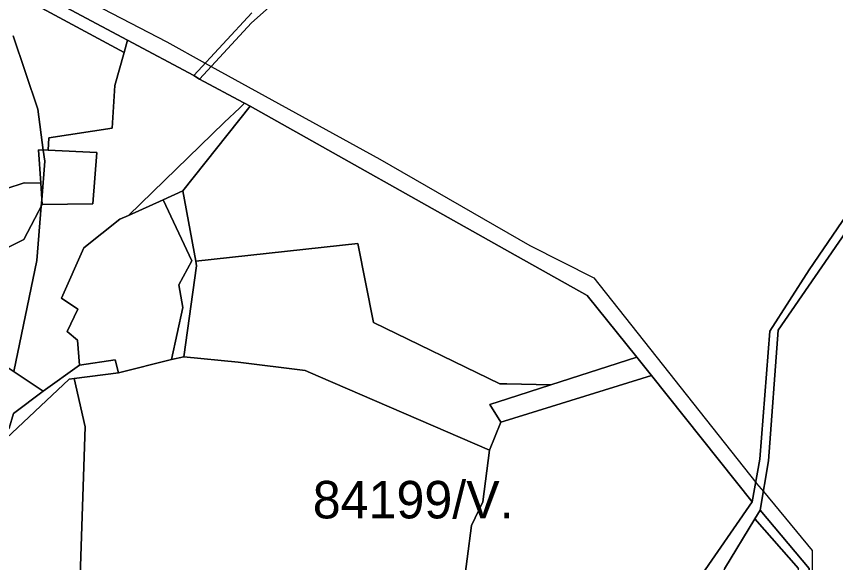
# Model space of a CAD drawing. Extents: x -477304 to -465429, y -1159113 to -1149210.
# Drawn here: x -474893.9 to -474566.3, y -1156973.5 to -1156755 of the extents above; entities that cross this region are included whole.
import ezdxf

# ---------------------------------------------------------------- set-up
doc = ezdxf.new("R2010")
doc.units = 0
for name, color, linetype in [('BPEJ_s', 7, 'Continuous'), ('ostatni_s', 7, 'Continuous'), ('PUPFL_s', 7, 'Continuous'), ('sad_s', 7, 'Continuous'), ('trav_porost_s', 7, 'Continuous')]:
    doc.layers.add(name, color=color, linetype=linetype)

msp = doc.modelspace()

# ---------------------------------------------------------------- linework, layer by layer
at = {"layer": 'BPEJ_s'}
for points in [[(-474910.48, -1156725.34), (-474833.78, -1156765.24), (-474818.36, -1156773.73), (-474815.98, -1156775.04), (-474748.53, -1156812.18), (-474688.56, -1156846.68), (-474662.99, -1156859.58), (-474598.28, -1156941.38), (-474597.89, -1156941.87), (-474595.22, -1156945.08), (-474575.63, -1156968.65), (-474575.63, -1156984.14)], [(-474910.48, -1156725.34), (-474833.78, -1156765.24), (-474818.36, -1156773.73), (-474815.98, -1156775.04), (-474748.53, -1156812.18), (-474688.56, -1156846.68), (-474662.99, -1156859.58), (-474598.28, -1156941.38), (-474597.89, -1156941.87), (-474595.22, -1156945.08), (-474575.63, -1156968.65), (-474575.63, -1156984.14), (-474576.28, -1156985), (-474595.92, -1157010.92), (-474595.77, -1157016.21), (-474595.07, -1157042.42), (-474594.48, -1157042.05), (-474591.67, -1157076.15), (-474576.43, -1157121.49), (-474580.25, -1157123.01), (-474582.45, -1157123.89)], [(-474895.17, -1156762.83), (-474885.34, -1156792.12), (-474883.14, -1156808.45), (-474882.53, -1156812.98), (-474883.77, -1156828.36), (-474883.98, -1156830.88), (-474885.74, -1156852.7), (-474894.87, -1156897.1)], [(-474894.87, -1156897.1), (-474885.74, -1156852.7), (-474883.98, -1156830.88), (-474883.77, -1156828.36), (-474882.53, -1156812.98), (-474883.14, -1156808.45), (-474885.34, -1156792.12), (-474895.17, -1156762.83)]]:
    msp.add_lwpolyline(points, dxfattribs=at)
at = {"layer": 'ostatni_s'}
for points in [[(-474773.73, -1156734.29), (-474799.84, -1156757.52), (-474820.67, -1156780.13), (-474822.94, -1156778.71), (-474799.8, -1156753.54)], [(-474620.91, -1156979.79), (-474599.66, -1156949.17), (-474596.64, -1156932.07), (-474592.59, -1156880.96), (-474576.86, -1156856.4), (-474561.74, -1156834.07)], [(-474559.69, -1156837.53), (-474589.27, -1156880.49), (-474593.11, -1156932.76), (-474596.49, -1156952.51), (-474598.57, -1156955.93), (-474610.7, -1156975.97), (-474614.68, -1156985.24), (-474618.65, -1156984.99), (-474622.63, -1156986.84), (-474627.92, -1156990.68), (-474639.16, -1156993.09), (-474637.52, -1157000.73), (-474639.94, -1157001.19), (-474640.58, -1157011.8), (-474647.14, -1157023.71), (-474653.09, -1157031.68), (-474669.39, -1157042.24), (-474680.71, -1157050.93), (-474692.97, -1157061.36), (-474697.14, -1157065.72)]]:
    msp.add_lwpolyline(points, dxfattribs=at)
for points in [[(-474863.32, -1156830.02), (-474883.65, -1156830.25), (-474884.2, -1156821.7), (-474885.06, -1156808.36), (-474881.2, -1156808.54), (-474861.74, -1156809.45)], [(-474854.42, -1156892.4), (-474853.14, -1156897.63), (-474870.76, -1156899.79), (-474872.85, -1156900.05), (-474900.21, -1156925.95), (-474927.31, -1156951.29), (-474927.6, -1156944.96), (-474896.85, -1156919.65), (-474895.03, -1156913.86), (-474883.15, -1156904.87), (-474868.62, -1156894.47)], [(-474698.85, -1156916.89), (-474700.19, -1156917.31), (-474704.57, -1156910.22), (-474697.57, -1156907.98), (-474680.15, -1156902.39), (-474645.81, -1156891.37), (-474639.91, -1156898.7)], [(-474600.97, -1157051.58), (-474600.88, -1157015.06), (-474580.25, -1156988.01), (-474581.13, -1156975.81), (-474598.57, -1156955.93), (-474596.49, -1156952.51), (-474576.91, -1156975.84), (-474575.93, -1156990.04), (-474596.64, -1157017.35), (-474596.67, -1157052.59)]]:
    msp.add_lwpolyline(points, close=True, dxfattribs=at)
at = {"layer": 'PUPFL_s'}
for points in [[(-475050.35, -1156724.49), (-474996.9, -1156722.67), (-474961.41, -1156717.1), (-474960.45, -1156713.18), (-474943.01, -1156716.72), (-474943.36, -1156718.88), (-474915.25, -1156729.45), (-474849.5, -1156764.55), (-474850.84, -1156769.41), (-474917.11, -1156733.69), (-474943.69, -1156724.45), (-474962.53, -1156722.23), (-474995.47, -1156727.45), (-475052.09, -1156729.69)], [(-474802.7, -1156789.7), (-474800.43, -1156790.91), (-474827.36, -1156824.84), (-474835.24, -1156828.37), (-474849.11, -1156834.6), (-474810.78, -1156797.51), (-474804.6, -1156791.54)], [(-474822.17, -1156852.91), (-474827.36, -1156824.84), (-474800.43, -1156790.91), (-474696.54, -1156849.32), (-474665.65, -1156866.69), (-474645.81, -1156891.37), (-474680.15, -1156902.39), (-474697.83, -1156902.04), (-474700.63, -1156901.99), (-474751.16, -1156877.41), (-474757.34, -1156845.8)], [(-474977.94, -1156844.87), (-475006.52, -1156818.47), (-475006.15, -1156817.8), (-474949.48, -1156845.45), (-474897.61, -1156839.43), (-474898.09, -1156823.96), (-474890.84, -1156821.58), (-474884.2, -1156821.7), (-474883.65, -1156830.25), (-474890.87, -1156844.29), (-474915.41, -1156856.46), (-474959.92, -1156852.39)]]:
    msp.add_lwpolyline(points, close=True, dxfattribs=at)
for points in [[(-474799.8, -1156753.54), (-474822.94, -1156778.71), (-474849.5, -1156764.55), (-474915.25, -1156729.45)], [(-474561.74, -1156834.07), (-474576.86, -1156856.4), (-474592.59, -1156880.96), (-474596.64, -1156932.07), (-474599.66, -1156949.17), (-474639.91, -1156898.7), (-474645.81, -1156891.37), (-474665.65, -1156866.69), (-474696.54, -1156849.32), (-474800.43, -1156790.91), (-474802.7, -1156789.7), (-474803.2, -1156789.43), (-474820.67, -1156780.13), (-474799.84, -1156757.52), (-474773.73, -1156734.29)], [(-474564.87, -1157157.45), (-474566.57, -1157136.41), (-474570.88, -1157063.12), (-474572.44, -1157047.84), (-474575.93, -1156990.04), (-474576.91, -1156975.84), (-474596.49, -1156952.51), (-474593.11, -1156932.76), (-474589.27, -1156880.49), (-474559.69, -1156837.53)]]:
    msp.add_lwpolyline(points, dxfattribs=at)
at = {"layer": 'sad_s'}
msp.add_lwpolyline([(-474610.7, -1156975.97), (-474598.57, -1156955.93), (-474581.13, -1156975.81)], dxfattribs=at)
at = {"layer": 'trav_porost_s'}
for points in [[(-474917.11, -1156733.69), (-474850.84, -1156769.41), (-474854.5, -1156782.61), (-474855.65, -1156799.69), (-474880.95, -1156803.52), (-474881.2, -1156808.54), (-474885.06, -1156808.36), (-474884.2, -1156821.7), (-474890.84, -1156821.58), (-474898.09, -1156823.96), (-474910, -1156822.29), (-474919.21, -1156823.96), (-474937.87, -1156822.95), (-474956.33, -1156815.29), (-474954.66, -1156799.69), (-474957.43, -1156799.06), (-474956.8, -1156783.48), (-474969.9, -1156783.16), (-474979.46, -1156770.59), (-475008.23, -1156766.57), (-475008.3, -1156757.48), (-475065.69, -1156758.54), (-475057.96, -1156746.55)], [(-474915.41, -1156856.46), (-474890.87, -1156844.29), (-474883.65, -1156830.25), (-474863.32, -1156830.02), (-474861.74, -1156809.45), (-474881.2, -1156808.54), (-474880.95, -1156803.52), (-474855.65, -1156799.69), (-474854.5, -1156782.61), (-474850.84, -1156769.41), (-474849.5, -1156764.55), (-474822.94, -1156778.71), (-474820.67, -1156780.13), (-474803.2, -1156789.43), (-474802.7, -1156789.7), (-474804.6, -1156791.54), (-474810.78, -1156797.51), (-474849.11, -1156834.6), (-474852.51, -1156836.13), (-474866.92, -1156847.55), (-474875.91, -1156867.71), (-474869.28, -1156872.11), (-474873.55, -1156881.11), (-474869.47, -1156884.55), (-474868.62, -1156894.47), (-474883.15, -1156904.87), (-474898.04, -1156895)], [(-474715.41, -1156985.25), (-474711.92, -1156958.64), (-474707.42, -1156949.11), (-474704.76, -1156928.45), (-474700.19, -1156917.31), (-474698.85, -1156916.89), (-474639.91, -1156898.7), (-474599.66, -1156949.17), (-474620.91, -1156979.79)], [(-474900.21, -1156925.95), (-474872.85, -1156900.05), (-474870.76, -1156899.79), (-474866.46, -1156919.14), (-474869.63, -1157014.82)]]:
    msp.add_lwpolyline(points, dxfattribs=at)
for points in [[(-474835.24, -1156828.37), (-474827.36, -1156824.84), (-474822.17, -1156852.91), (-474821.83, -1156854.75), (-474826.99, -1156891.24), (-474831.94, -1156892.27), (-474827.29, -1156871.48), (-474828.98, -1156862.34), (-474823.7, -1156852.78)], [(-474849.11, -1156834.6), (-474835.24, -1156828.37), (-474823.7, -1156852.78), (-474828.98, -1156862.34), (-474827.29, -1156871.48), (-474831.94, -1156892.27), (-474853.14, -1156897.63), (-474854.42, -1156892.4), (-474868.62, -1156894.47), (-474869.47, -1156884.55), (-474873.55, -1156881.11), (-474869.28, -1156872.11), (-474875.91, -1156867.71), (-474866.92, -1156847.55), (-474852.51, -1156836.13)], [(-474751.16, -1156877.41), (-474700.63, -1156901.99), (-474697.83, -1156902.04), (-474680.15, -1156902.39), (-474697.57, -1156907.98), (-474704.57, -1156910.22), (-474700.19, -1156917.31), (-474704.76, -1156928.45), (-474773.25, -1156898.86), (-474778.46, -1156896.61), (-474805.27, -1156893.34), (-474826.99, -1156891.24), (-474821.83, -1156854.75), (-474822.17, -1156852.91), (-474757.34, -1156845.8)], [(-474973.82, -1156952.11), (-474989.77, -1156929.38), (-474971.99, -1156918.45), (-474951.93, -1156907.95), (-474946.92, -1156903.49), (-474965.9, -1156885.45), (-474936.47, -1156860.93), (-474916.44, -1156882.97), (-474911.36, -1156878.76), (-474898.04, -1156895), (-474883.15, -1156904.87), (-474895.03, -1156913.86), (-474896.85, -1156919.65), (-474927.6, -1156944.96), (-474927.31, -1156951.29), (-474955.55, -1156971.7)], [(-474773.25, -1156898.86), (-474704.76, -1156928.45), (-474707.42, -1156949.11), (-474711.92, -1156958.64), (-474715.41, -1156985.25), (-474721.76, -1157007.37), (-474726.25, -1157012.44), (-474728.5, -1157020.58), (-474728.44, -1157023.36), (-474765.56, -1157011.88), (-474791.3, -1157001.58), (-474794.01, -1157012.04), (-474803.83, -1157011.5), (-474806.92, -1157024.07), (-474869.63, -1157014.82), (-474866.46, -1156919.14), (-474870.76, -1156899.79), (-474853.14, -1156897.63), (-474831.94, -1156892.27), (-474826.99, -1156891.24), (-474805.27, -1156893.34), (-474778.46, -1156896.61)]]:
    msp.add_lwpolyline(points, close=True, dxfattribs=at)

# ---------------------------------------------------------------- texts
at = {"layer": 'BPEJ_s'}
msp.add_text('84199/V.', height=15, dxfattribs=at).set_placement((-474775.39, -1156955.8))

doc.saveas('drawing.dxf')
